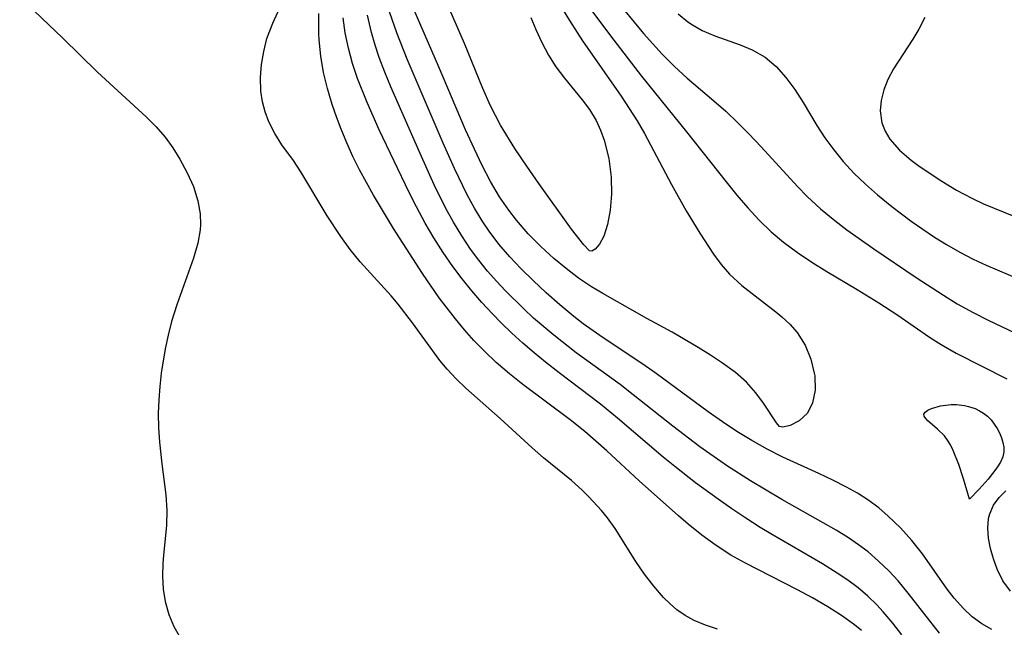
# Model space of a CAD drawing. Header units: metres. Extents: x 1073367 to 1082519, y 1569854 to 1574957.
# Tile 517 of 656: x 1077669 to 1077772, y 1573761 to 1573825. Entities that reach past the tile are written whole.
import ezdxf

# ---------------------------------------------------------------- set-up
doc = ezdxf.new("R2010")
doc.units = ezdxf.units.M
doc.layers.add('CGG_CurvaNivelLidar_v1', color=253, linetype='Continuous', lineweight=30)

msp = doc.modelspace()

# ---------------------------------------------------------------- linework, layer by layer
at = {"layer": 'CGG_CurvaNivelLidar_v1'}
for p, q in [((1077695.1609, 1573824.6414, 70.5), (1077696.9815, 1573828.6296, 70.5)), ((1077668.5402, 1573827.3964, 70.5), (1077673.0864, 1573823.0663, 70.5)), ((1077730.7369, 1573827.7184, 69), (1077734.1911, 1573823.5447, 69)), ((1077712.6181, 1573820.1143, 68), (1077709.6809, 1573826.7974, 68)), ((1077715.3367, 1573822.4963, 67.5), (1077713.5594, 1573826.6059, 67.5)), ((1077700.0021, 1573823.5, 70), (1077700.0119, 1573825.6515, 70)), ((1077705.5519, 1573823.6602, 69), (1077705.1296, 1573825.486, 69)), ((1077708.2082, 1573823.6019, 68.5), (1077707.4619, 1573825.8167, 68.5)), ((1077725.6332, 1573826.1828, 68), (1077726.392, 1573824.9017, 68)), ((1077728.6507, 1573826.057, 68.5), (1077730.6915, 1573823.3133, 68.5)), ((1077737.823, 1573825.5986, 69.5), (1077738.8275, 1573824.7793, 69.5)), ((1077694.5615, 1573823.0201, 70.5), (1077695.1609, 1573824.6414, 70.5)), ((1077702.789, 1573823.624, 69.5), (1077702.5681, 1573825.1736, 69.5)), ((1077722.3102, 1573825.2357, 67.5), (1077722.8448, 1573823.9519, 67.5)), ((1077726.392, 1573824.9017, 68), (1077727.1897, 1573823.6437, 68)), ((1077738.8275, 1573824.7793, 69.5), (1077739.3215, 1573824.4447, 69.5)), ((1077739.3215, 1573824.4447, 69.5), (1077740.3705, 1573823.8618, 69.5)), ((1077763.7862, 1573825.2316, 70), (1077763.1355, 1573823.9868, 70)), ((1077700.0388, 1573822.8702, 70), (1077700.0021, 1573823.5, 70)), ((1077703.1317, 1573821.9953, 69.5), (1077702.789, 1573823.624, 69.5)), ((1077705.932, 1573822.3305, 69), (1077705.5519, 1573823.6602, 69)), ((1077709.2959, 1573820.8376, 68.5), (1077708.2082, 1573823.6019, 68.5)), ((1077722.8448, 1573823.9519, 67.5), (1077723.4831, 1573822.5819, 67.5)), ((1077727.1897, 1573823.6437, 68), (1077727.7747, 1573822.7651, 68)), ((1077730.6915, 1573823.3133, 68.5), (1077733.9848, 1573819.0696, 68.5)), ((1077734.1911, 1573823.5447, 69), (1077736.1412, 1573821.38, 69)), ((1077740.3705, 1573823.8618, 69.5), (1077741.6692, 1573823.3074, 69.5)), ((1077741.6692, 1573823.3074, 69.5), (1077744.3374, 1573822.3566, 69.5)), ((1077763.1355, 1573823.9868, 70), (1077762.5083, 1573822.9505, 70)), ((1077673.0864, 1573823.0663, 70.5), (1077676.7304, 1573819.4858, 70.5)), ((1077694.2123, 1573821.6529, 70.5), (1077694.5615, 1573823.0201, 70.5)), ((1077700.2257, 1573821.1558, 70), (1077700.0388, 1573822.8702, 70)), ((1077706.3689, 1573821.0172, 69), (1077705.932, 1573822.3305, 69)), ((1077717.2884, 1573817.7493, 67.5), (1077715.3367, 1573822.4963, 67.5)), ((1077723.4831, 1573822.5819, 67.5), (1077724.1842, 1573821.2657, 67.5)), ((1077727.7747, 1573822.7651, 68), (1077731.8313, 1573816.9556, 68)), ((1077744.3374, 1573822.3566, 69.5), (1077745.6279, 1573821.8197, 69.5)), ((1077762.5083, 1573822.9505, 70), (1077760.5018, 1573819.8287, 70)), ((1077693.9946, 1573820.2793, 70.5), (1077694.2123, 1573821.6529, 70.5)), ((1077700.5243, 1573819.4515, 70), (1077700.2257, 1573821.1558, 70)), ((1077703.5728, 1573820.3861, 69.5), (1077703.1317, 1573821.9953, 69.5)), ((1077724.1842, 1573821.2657, 67.5), (1077724.9665, 1573820.0221, 67.5)), ((1077736.1412, 1573821.38, 69), (1077737.4318, 1573820.0758, 69)), ((1077745.6279, 1573821.8197, 69.5), (1077746.9832, 1573821.0432, 69.5)), ((1077693.8952, 1573818.9165, 70.5), (1077693.9946, 1573820.2793, 70.5)), ((1077704.099, 1573818.7963, 69.5), (1077703.5728, 1573820.3861, 69.5)), ((1077706.9535, 1573819.4756, 69), (1077706.3689, 1573821.0172, 69)), ((1077713.1109, 1573812.0052, 68.5), (1077709.2959, 1573820.8376, 68.5)), ((1077715.4658, 1573813.4096, 68), (1077712.6181, 1573820.1143, 68)), ((1077746.9832, 1573821.0432, 69.5), (1077748.1294, 1573820.0782, 69.5)), ((1077676.7304, 1573819.4858, 70.5), (1077681.8559, 1573814.7638, 70.5)), ((1077700.9216, 1573817.7606, 70), (1077700.5243, 1573819.4515, 70)), ((1077707.5884, 1573817.9485, 69), (1077706.9535, 1573819.4756, 69)), ((1077724.9665, 1573820.0221, 67.5), (1077725.8532, 1573818.8452, 67.5)), ((1077737.4318, 1573820.0758, 69), (1077738.776, 1573818.8338, 69)), ((1077748.1294, 1573820.0782, 69.5), (1077749.1617, 1573818.9285, 69.5)), ((1077760.5018, 1573819.8287, 70), (1077759.9053, 1573818.7114, 70)), ((1077693.9273, 1573817.4725, 70.5), (1077693.8952, 1573818.9165, 70.5)), ((1077705.0907, 1573816.274, 69.5), (1077704.099, 1573818.7963, 69.5)), ((1077725.8532, 1573818.8452, 67.5), (1077727.7329, 1573816.5825, 67.5)), ((1077733.9848, 1573819.0696, 68.5), (1077738.7082, 1573813.1949, 68.5)), ((1077738.776, 1573818.8338, 69), (1077741.5978, 1573816.4697, 69)), ((1077749.1617, 1573818.9285, 69.5), (1077750.1065, 1573817.6448, 69.5)), ((1077759.9053, 1573818.7114, 70), (1077759.4619, 1573817.6107, 70)), ((1077694.0877, 1573816.3728, 70.5), (1077693.9273, 1573817.4725, 70.5)), ((1077701.4119, 1573816.0876, 70), (1077700.9216, 1573817.7606, 70)), ((1077710.68, 1573810.9151, 69), (1077707.5884, 1573817.9485, 69)), ((1077718.0964, 1573815.923, 67.5), (1077717.2884, 1573817.7493, 67.5)), ((1077750.1065, 1573817.6448, 69.5), (1077750.9858, 1573816.269, 69.5)), ((1077759.4619, 1573817.6107, 70), (1077759.1792, 1573816.5053, 70)), ((1077694.3654, 1573815.3022, 70.5), (1077694.0877, 1573816.3728, 70.5)), ((1077701.8614, 1573814.7842, 70), (1077701.4119, 1573816.0876, 70)), ((1077706.3651, 1573813.409, 69.5), (1077705.0907, 1573816.274, 69.5)), ((1077727.7329, 1573816.5825, 67.5), (1077728.4886, 1573815.5618, 67.5)), ((1077731.8313, 1573816.9556, 68), (1077733.5153, 1573814.3639, 68)), ((1077741.5978, 1573816.4697, 69), (1077742.8563, 1573815.3581, 69)), ((1077750.9858, 1573816.269, 69.5), (1077752.4241, 1573813.8532, 69.5)), ((1077759.1792, 1573816.5053, 70), (1077759.085, 1573815.4116, 70)), ((1077694.7512, 1573814.2706, 70.5), (1077694.3654, 1573815.3022, 70.5)), ((1077719.1358, 1573813.9139, 67.5), (1077718.0964, 1573815.923, 67.5)), ((1077728.4886, 1573815.5618, 67.5), (1077729.1825, 1573814.3847, 67.5)), ((1077742.8563, 1573815.3581, 69), (1077744.0835, 1573814.1996, 69)), ((1077759.085, 1573815.4116, 70), (1077759.2632, 1573814.1356, 70)), ((1077681.8559, 1573814.7638, 70.5), (1077682.8871, 1573813.7321, 70.5)), ((1077695.3865, 1573813.019, 70.5), (1077694.7512, 1573814.2706, 70.5)), ((1077702.3566, 1573813.4927, 70), (1077701.8614, 1573814.7842, 70)), ((1077720.6442, 1573811.4433, 67.5), (1077719.1358, 1573813.9139, 67.5)), ((1077729.1825, 1573814.3847, 67.5), (1077729.6536, 1573813.3844, 67.5)), ((1077733.5153, 1573814.3639, 68), (1077734.2995, 1573813.037, 68)), ((1077744.0835, 1573814.1996, 69), (1077745.2781, 1573812.9989, 69)), ((1077759.2632, 1573814.1356, 70), (1077759.5921, 1573813.2788, 70)), ((1077682.8871, 1573813.7321, 70.5), (1077683.8326, 1573812.6549, 70.5)), ((1077696.1384, 1573811.8468, 70.5), (1077695.3865, 1573813.019, 70.5)), ((1077702.9576, 1573812.0507, 70), (1077702.3566, 1573813.4927, 70)), ((1077709.5392, 1573806.8294, 69.5), (1077706.3651, 1573813.409, 69.5)), ((1077716.3808, 1573811.3626, 68), (1077715.4658, 1573813.4096, 68)), ((1077729.6536, 1573813.3844, 67.5), (1077730.0536, 1573812.3157, 67.5)), ((1077734.2995, 1573813.037, 68), (1077737.1351, 1573807.6772, 68)), ((1077738.7082, 1573813.1949, 68.5), (1077742.875, 1573807.9278, 68.5)), ((1077745.2781, 1573812.9989, 69), (1077746.574, 1573811.6167, 69)), ((1077752.4241, 1573813.8532, 69.5), (1077753.2708, 1573812.567, 69.5)), ((1077759.5921, 1573813.2788, 70), (1077760.1055, 1573812.4294, 70)), ((1077683.8326, 1573812.6549, 70.5), (1077684.6671, 1573811.5161, 70.5)), ((1077697.3636, 1573810.1705, 70.5), (1077696.1384, 1573811.8468, 70.5)), ((1077703.6025, 1573810.6237, 70), (1077702.9576, 1573812.0507, 70)), ((1077714.3027, 1573809.33, 68.5), (1077713.1109, 1573812.0052, 68.5)), ((1077730.0536, 1573812.3157, 67.5), (1077730.5388, 1573810.401, 67.5)), ((1077753.2708, 1573812.567, 69.5), (1077754.1931, 1573811.3095, 69.5)), ((1077760.1055, 1573812.4294, 70), (1077761.1188, 1573811.2768, 70)), ((1077684.6671, 1573811.5161, 70.5), (1077685.408, 1573810.3293, 70.5)), ((1077712.3085, 1573807.3256, 69), (1077710.68, 1573810.9151, 69)), ((1077717.2031, 1573809.6486, 68), (1077716.3808, 1573811.3626, 68)), ((1077721.8943, 1573809.5944, 67.5), (1077720.6442, 1573811.4433, 67.5)), ((1077746.574, 1573811.6167, 69), (1077750.3879, 1573807.4436, 69)), ((1077754.1931, 1573811.3095, 69.5), (1077755.1906, 1573810.0922, 69.5)), ((1077761.1188, 1573811.2768, 70), (1077762.3602, 1573810.2155, 70)), ((1077685.408, 1573810.3293, 70.5), (1077686.18, 1573808.8974, 70.5)), ((1077698.1299, 1573809.0107, 70.5), (1077697.3636, 1573810.1705, 70.5)), ((1077704.2933, 1573809.2155, 70), (1077703.6025, 1573810.6237, 70)), ((1077730.5388, 1573810.401, 67.5), (1077730.7859, 1573808.4298, 67.5)), ((1077755.1906, 1573810.0922, 69.5), (1077756.3257, 1573808.8606, 69.5)), ((1077762.3602, 1573810.2155, 70), (1077763.1981, 1573809.5993, 70)), ((1077686.18, 1573808.8974, 70.5), (1077686.8244, 1573807.4385, 70.5)), ((1077700.8802, 1573804.3833, 70.5), (1077698.1299, 1573809.0107, 70.5)), ((1077705.7622, 1573806.538, 70), (1077704.2933, 1573809.2155, 70)), ((1077715.642, 1573806.5761, 68.5), (1077714.3027, 1573809.33, 68.5)), ((1077718.0833, 1573807.977, 68), (1077717.2031, 1573809.6486, 68)), ((1077723.1715, 1573807.783, 67.5), (1077721.8943, 1573809.5944, 67.5)), ((1077756.3257, 1573808.8606, 69.5), (1077757.5329, 1573807.6841, 69.5)), ((1077763.1981, 1573809.5993, 70), (1077765.5636, 1573808.0221, 70)), ((1077719.0443, 1573806.3662, 68), (1077718.0833, 1573807.977, 68)), ((1077726.6097, 1573802.9779, 67.5), (1077723.1715, 1573807.783, 67.5)), ((1077730.7859, 1573808.4298, 67.5), (1077730.8148, 1573806.6383, 67.5)), ((1077737.1351, 1573807.6772, 68), (1077738.6747, 1573804.9, 68)), ((1077742.875, 1573807.9278, 68.5), (1077744.0059, 1573806.55, 68.5)), ((1077757.5329, 1573807.6841, 69.5), (1077758.801, 1573806.5612, 69.5)), ((1077765.5636, 1573808.0221, 70), (1077767.114, 1573807.0821, 70)), ((1077686.8244, 1573807.4385, 70.5), (1077687.3016, 1573805.9592, 70.5)), ((1077710.3045, 1573805.3134, 69.5), (1077709.5392, 1573806.8294, 69.5)), ((1077713.529, 1573804.883, 69), (1077712.3085, 1573807.3256, 69)), ((1077750.3879, 1573807.4436, 69), (1077751.4092, 1573806.4146, 69)), ((1077767.114, 1573807.0821, 70), (1077768.7285, 1573806.21, 70)), ((1077687.3016, 1573805.9592, 70.5), (1077687.5452, 1573804.571, 70.5)), ((1077707.8839, 1573803.0248, 70), (1077705.7622, 1573806.538, 70)), ((1077716.395, 1573805.1875, 68.5), (1077715.642, 1573806.5761, 68.5)), ((1077720.0191, 1573804.949, 68), (1077719.0443, 1573806.3662, 68)), ((1077730.8148, 1573806.6383, 67.5), (1077730.6816, 1573804.9618, 67.5)), ((1077744.0059, 1573806.55, 68.5), (1077745.1649, 1573805.2075, 68.5)), ((1077751.4092, 1573806.4146, 69), (1077752.821, 1573805.1119, 69)), ((1077758.801, 1573806.5612, 69.5), (1077760.312, 1573805.3371, 69.5)), ((1077768.7285, 1573806.21, 70), (1077769.9505, 1573805.6341, 70)), ((1077769.9505, 1573805.6341, 70), (1077774.4609, 1573803.7988, 70)), ((1077687.5452, 1573804.571, 70.5), (1077687.5654, 1573803.4426, 70.5)), ((1077711.2188, 1573803.6046, 69.5), (1077710.3045, 1573805.3134, 69.5)), ((1077714.1862, 1573803.6908, 69), (1077713.529, 1573804.883, 69)), ((1077717.2056, 1573803.8385, 68.5), (1077716.395, 1573805.1875, 68.5)), ((1077720.8269, 1573803.8963, 68), (1077720.0191, 1573804.949, 68)), ((1077730.6816, 1573804.9618, 67.5), (1077730.4079, 1573803.4592, 67.5)), ((1077738.6747, 1573804.9, 68), (1077740.0914, 1573802.5456, 68)), ((1077745.1649, 1573805.2075, 68.5), (1077746.3666, 1573803.9167, 68.5)), ((1077752.821, 1573805.1119, 69), (1077754.2955, 1573803.8773, 69)), ((1077760.312, 1573805.3371, 69.5), (1077762.3412, 1573803.8082, 69.5)), ((1077702.317, 1573802.1902, 70.5), (1077700.8802, 1573804.3833, 70.5)), ((1077712.1246, 1573802.0467, 69.5), (1077711.2188, 1573803.6046, 69.5)), ((1077715.0523, 1573802.2593, 69), (1077714.1862, 1573803.6908, 69)), ((1077717.9344, 1573802.755, 68.5), (1077717.2056, 1573803.8385, 68.5)), ((1077722.0579, 1573802.4833, 68), (1077720.8269, 1573803.8963, 68)), ((1077746.3666, 1573803.9167, 68.5), (1077747.6256, 1573802.703, 68.5)), ((1077754.2955, 1573803.8773, 69), (1077755.5778, 1573802.8895, 69)), ((1077762.3412, 1573803.8082, 69.5), (1077763.5663, 1573802.9541, 69.5)), ((1077687.5253, 1573802.9131, 70.5), (1077687.2863, 1573801.5063, 70.5)), ((1077687.5654, 1573803.4426, 70.5), (1077687.5253, 1573802.9131, 70.5)), ((1077710.9111, 1573798.2897, 70), (1077707.8839, 1573803.0248, 70)), ((1077718.9667, 1573801.3958, 68.5), (1077717.9344, 1573802.755, 68.5)), ((1077727.9058, 1573801.3168, 67.5), (1077726.6097, 1573802.9779, 67.5)), ((1077730.4079, 1573803.4592, 67.5), (1077730.0033, 1573802.2225, 67.5)), ((1077740.0914, 1573802.5456, 68), (1077741.5337, 1573800.3522, 68)), ((1077747.6256, 1573802.703, 68.5), (1077748.9272, 1573801.6105, 68.5)), ((1077755.5778, 1573802.8895, 69), (1077758.422, 1573800.8827, 69)), ((1077763.5663, 1573802.9541, 69.5), (1077764.8133, 1573802.1363, 69.5)), ((1077687.2863, 1573801.5063, 70.5), (1077686.8343, 1573799.9266, 70.5)), ((1077703.3029, 1573800.8272, 70.5), (1077702.317, 1573802.1902, 70.5)), ((1077713.0864, 1573800.5244, 69.5), (1077712.1246, 1573802.0467, 69.5)), ((1077715.9846, 1573800.8723, 69), (1077715.0523, 1573802.2593, 69)), ((1077723.3739, 1573801.1507, 68), (1077722.0579, 1573802.4833, 68)), ((1077730.0033, 1573802.2225, 67.5), (1077729.556, 1573801.3936, 67.5)), ((1077748.9272, 1573801.6105, 68.5), (1077750.389, 1573800.5237, 68.5)), ((1077764.8133, 1573802.1363, 69.5), (1077766.0786, 1573801.3562, 69.5)), ((1077704.3533, 1573799.5168, 70.5), (1077703.3029, 1573800.8272, 70.5)), ((1077714.1073, 1573799.0427, 69.5), (1077713.0864, 1573800.5244, 69.5)), ((1077716.8538, 1573799.7021, 69), (1077715.9846, 1573800.8723, 69)), ((1077720.1046, 1573800.0707, 68.5), (1077718.9667, 1573801.3958, 68.5)), ((1077724.7519, 1573799.8891, 68), (1077723.3739, 1573801.1507, 68)), ((1077728.5, 1573800.6893, 67.5), (1077727.9058, 1573801.3168, 67.5)), ((1077728.7516, 1573800.6604, 67.5), (1077728.5, 1573800.6893, 67.5)), ((1077729.0945, 1573800.862, 67.5), (1077728.7516, 1573800.6604, 67.5)), ((1077729.556, 1573801.3936, 67.5), (1077729.0945, 1573800.862, 67.5)), ((1077750.389, 1573800.5237, 68.5), (1077751.9047, 1573799.5006, 68.5)), ((1077758.422, 1573800.8827, 69), (1077762.8731, 1573797.886, 69)), ((1077766.0786, 1573801.3562, 69.5), (1077767.4637, 1573800.5611, 69.5)), ((1077767.4637, 1573800.5611, 69.5), (1077768.871, 1573799.8288, 69.5)), ((1077686.8343, 1573799.9266, 70.5), (1077685.0583, 1573795.0057, 70.5)), ((1077707.625, 1573795.9431, 70.5), (1077704.3533, 1573799.5168, 70.5)), ((1077717.7708, 1573798.5679, 69), (1077716.8538, 1573799.7021, 69)), ((1077721.3069, 1573798.7965, 68.5), (1077720.1046, 1573800.0707, 68.5)), ((1077726.0321, 1573798.8143, 68), (1077724.7519, 1573799.8891, 68)), ((1077741.5337, 1573800.3522, 68), (1077742.3525, 1573799.2545, 68)), ((1077751.9047, 1573799.5006, 68.5), (1077753.4587, 1573798.5262, 68.5)), ((1077768.871, 1573799.8288, 69.5), (1077770.2473, 1573799.1912, 69.5)), ((1077715.0856, 1573797.7413, 69.5), (1077714.1073, 1573799.0427, 69.5)), ((1077718.7315, 1573797.4688, 69), (1077717.7708, 1573798.5679, 69)), ((1077722.5559, 1573797.5606, 68.5), (1077721.3069, 1573798.7965, 68.5)), ((1077727.35, 1573797.8101, 68), (1077726.0321, 1573798.8143, 68)), ((1077742.3525, 1573799.2545, 68), (1077743.2377, 1573798.2381, 68)), ((1077753.4587, 1573798.5262, 68.5), (1077756.6639, 1573796.627, 68.5)), ((1077770.2473, 1573799.1912, 69.5), (1077773.692, 1573797.7016, 69.5)), ((1077712.6945, 1573795.7443, 70), (1077710.9111, 1573798.2897, 70)), ((1077716.1106, 1573796.4759, 69.5), (1077715.0856, 1573797.7413, 69.5)), ((1077719.6287, 1573796.5114, 69), (1077718.7315, 1573797.4688, 69)), ((1077723.9448, 1573796.2592, 68.5), (1077722.5559, 1573797.5606, 68.5)), ((1077728.7104, 1573796.8975, 68), (1077727.35, 1573797.8101, 68)), ((1077743.2377, 1573798.2381, 68), (1077744.5194, 1573797.0537, 68)), ((1077762.8731, 1573797.886, 69), (1077765.7486, 1573796.0164, 69)), ((1077717.1774, 1573795.2448, 69.5), (1077716.1106, 1573796.4759, 69.5)), ((1077721.5755, 1573794.5895, 69), (1077719.6287, 1573796.5114, 69)), ((1077729.8977, 1573796.2036, 68), (1077728.7104, 1573796.8975, 68)), ((1077744.5194, 1573797.0537, 68), (1077748.0975, 1573794.2732, 68)), ((1077756.6639, 1573796.627, 68.5), (1077758.9548, 1573795.223, 68.5)), ((1077708.3487, 1573795.0925, 70.5), (1077707.625, 1573795.9431, 70.5)), ((1077714.394, 1573793.5322, 70), (1077712.6945, 1573795.7443, 70)), ((1077718.2841, 1573794.049, 69.5), (1077717.1774, 1573795.2448, 69.5)), ((1077725.3717, 1573794.9973, 68.5), (1077723.9448, 1573796.2592, 68.5)), ((1077734.5394, 1573793.5845, 68), (1077729.8977, 1573796.2036, 68)), ((1077765.7486, 1573796.0164, 69), (1077767.2004, 1573795.1316, 69)), ((1077685.0583, 1573795.0057, 70.5), (1077684.5261, 1573793.2658, 70.5)), ((1077709.8873, 1573793.1298, 70.5), (1077708.3487, 1573795.0925, 70.5)), ((1077722.6221, 1573793.6248, 69), (1077721.5755, 1573794.5895, 69)), ((1077726.8402, 1573793.7846, 68.5), (1077725.3717, 1573794.9973, 68.5)), ((1077748.0975, 1573794.2732, 68), (1077748.7373, 1573793.7544, 68)), ((1077758.9548, 1573795.223, 68.5), (1077760.8337, 1573793.9829, 68.5)), ((1077767.2004, 1573795.1316, 69), (1077768.867, 1573794.1978, 69)), ((1077684.5261, 1573793.2658, 70.5), (1077684.158, 1573791.8275, 70.5)), ((1077715.3337, 1573792.3826, 70), (1077714.394, 1573793.5322, 70)), ((1077719.1974, 1573793.1204, 69.5), (1077718.2841, 1573794.049, 69.5)), ((1077724.7335, 1573791.8126, 69), (1077722.6221, 1573793.6248, 69)), ((1077727.8481, 1573793.008, 68.5), (1077726.8402, 1573793.7846, 68.5)), ((1077737.1913, 1573792.1382, 68), (1077734.5394, 1573793.5845, 68)), ((1077748.7373, 1573793.7544, 68), (1077749.5911, 1573792.9905, 68)), ((1077760.8337, 1573793.9829, 68.5), (1077764.2814, 1573791.6081, 68.5)), ((1077768.867, 1573794.1978, 69), (1077770.4368, 1573793.409, 69)), ((1077770.4368, 1573793.409, 69), (1077773.2417, 1573792.066, 69)), ((1077712.7616, 1573789.1694, 70.5), (1077709.8873, 1573793.1298, 70.5)), ((1077716.312, 1573791.2717, 70), (1077715.3337, 1573792.3826, 70)), ((1077720.3225, 1573792.0397, 69.5), (1077719.1974, 1573793.1204, 69.5)), ((1077729.9407, 1573791.5276, 68.5), (1077727.8481, 1573793.008, 68.5)), ((1077739.9278, 1573790.5346, 68), (1077737.1913, 1573792.1382, 68)), ((1077749.5911, 1573792.9905, 68), (1077750.3642, 1573792.1093, 68)), ((1077684.158, 1573791.8275, 70.5), (1077683.8459, 1573790.3709, 70.5)), ((1077717.4708, 1573790.0899, 70), (1077716.312, 1573791.2717, 70)), ((1077721.4777, 1573790.9901, 69.5), (1077720.3225, 1573792.0397, 69.5)), ((1077727.1115, 1573789.9677, 69), (1077724.7335, 1573791.8126, 69)), ((1077734.017, 1573788.8367, 68.5), (1077729.9407, 1573791.5276, 68.5)), ((1077750.3642, 1573792.1093, 68), (1077751.1985, 1573790.7731, 68)), ((1077764.2814, 1573791.6081, 68.5), (1077765.5091, 1573790.8264, 68.5)), ((1077683.8459, 1573790.3709, 70.5), (1077683.4294, 1573787.8234, 70.5)), ((1077718.687, 1573788.9615, 70), (1077717.4708, 1573790.0899, 70)), ((1077722.6601, 1573789.9704, 69.5), (1077721.4777, 1573790.9901, 69.5)), ((1077741.2429, 1573789.7188, 68), (1077739.9278, 1573790.5346, 68)), ((1077751.1985, 1573790.7731, 68), (1077751.7999, 1573789.31, 68)), ((1077765.5091, 1573790.8264, 68.5), (1077767.0704, 1573789.9409, 68.5)), ((1077713.5117, 1573788.2464, 70.5), (1077712.7616, 1573789.1694, 70.5)), ((1077723.8682, 1573788.9812, 69.5), (1077722.6601, 1573789.9704, 69.5)), ((1077731.7323, 1573786.6175, 69), (1077727.1115, 1573789.9677, 69)), ((1077742.5095, 1573788.8844, 68), (1077741.2429, 1573789.7188, 68)), ((1077751.7999, 1573789.31, 68), (1077752.1555, 1573787.8098, 68)), ((1077767.0704, 1573789.9409, 68.5), (1077772.4256, 1573787.2443, 68.5)), ((1077714.469, 1573787.2282, 70.5), (1077713.5117, 1573788.2464, 70.5)), ((1077720.0719, 1573787.769, 70), (1077718.687, 1573788.9615, 70)), ((1077725.3109, 1573787.8612, 69.5), (1077723.8682, 1573788.9812, 69.5)), ((1077735.5103, 1573787.7886, 68.5), (1077734.017, 1573788.8367, 68.5)), ((1077743.8441, 1573787.9106, 68), (1077742.5095, 1573788.8844, 68)), ((1077683.4294, 1573787.8234, 70.5), (1077683.2703, 1573786.4131, 70.5)), ((1077715.4943, 1573786.2589, 70.5), (1077714.469, 1573787.2282, 70.5)), ((1077721.5001, 1573786.6239, 70), (1077720.0719, 1573787.769, 70)), ((1077729.6663, 1573784.5638, 69.5), (1077725.3109, 1573787.8612, 69.5)), ((1077740.9959, 1573783.7495, 68.5), (1077735.5103, 1573787.7886, 68.5)), ((1077745.0029, 1573786.8845, 68), (1077743.8441, 1573787.9106, 68)), ((1077752.1555, 1573787.8098, 68), (1077752.1924, 1573787.5428, 68)), ((1077752.1924, 1573787.5428, 68), (1077752.2375, 1573786.0453, 68)), ((1077683.2703, 1573786.4131, 70.5), (1077683.1676, 1573785.0039, 70.5)), ((1077719.109, 1573783.0686, 70.5), (1077715.4943, 1573786.2589, 70.5)), ((1077726.4761, 1573782.9199, 70), (1077721.5001, 1573786.6239, 70)), ((1077733.1098, 1573785.5617, 69), (1077731.7323, 1573786.6175, 69)), ((1077745.9874, 1573785.7613, 68), (1077745.0029, 1573786.8845, 68)), ((1077752.2375, 1573786.0453, 68), (1077751.98, 1573784.7146, 68)), ((1077683.1676, 1573785.0039, 70.5), (1077683.1276, 1573783.6, 70.5)), ((1077737.2518, 1573782.2488, 69), (1077733.1098, 1573785.5617, 69)), ((1077746.7953, 1573784.6585, 68), (1077745.9874, 1573785.7613, 68)), ((1077731.4502, 1573783.1031, 69.5), (1077729.6663, 1573784.5638, 69.5)), ((1077748.1832, 1573782.6029, 68), (1077746.7953, 1573784.6585, 68)), ((1077751.98, 1573784.7146, 68), (1077751.4199, 1573783.6319, 68)), ((1077763.8184, 1573783.7286, 68), (1077764.0967, 1573783.9208, 68)), ((1077764.0967, 1573783.9208, 68), (1077764.479, 1573784.0929, 68)), ((1077764.479, 1573784.0929, 68), (1077765.4425, 1573784.3724, 68)), ((1077765.4425, 1573784.3724, 68), (1077765.9842, 1573784.4709, 68)), ((1077765.9842, 1573784.4709, 68), (1077766.5473, 1573784.5306, 68)), ((1077766.5473, 1573784.5306, 68), (1077767.1215, 1573784.5381, 68)), ((1077767.1215, 1573784.5381, 68), (1077767.9721, 1573784.4315, 68)), ((1077767.9721, 1573784.4315, 68), (1077768.3913, 1573784.33, 68)), ((1077768.3913, 1573784.33, 68), (1077769.0661, 1573784.0955, 68)), ((1077769.0661, 1573784.0955, 68), (1077769.5338, 1573783.8715, 68)), ((1077769.5338, 1573783.8715, 68), (1077769.9729, 1573783.6034, 68)), ((1077683.1276, 1573783.6, 70.5), (1077683.1603, 1573782.0792, 70.5)), ((1077722.4575, 1573779.9793, 70.5), (1077719.109, 1573783.0686, 70.5)), ((1077728.0157, 1573781.6798, 70), (1077726.4761, 1573782.9199, 70)), ((1077736.2373, 1573778.9909, 69.5), (1077731.4502, 1573783.1031, 69.5)), ((1077742.4871, 1573782.699, 68.5), (1077740.9959, 1573783.7495, 68.5)), ((1077751.4199, 1573783.6319, 68), (1077750.5466, 1573782.8001, 68)), ((1077763.6841, 1573783.5138, 68), (1077763.8184, 1573783.7286, 68)), ((1077763.7162, 1573783.2959, 68), (1077763.6841, 1573783.5138, 68)), ((1077763.871, 1573783.059, 68), (1077763.7162, 1573783.2959, 68)), ((1077764.1152, 1573782.8052, 68), (1077763.871, 1573783.059, 68)), ((1077769.9729, 1573783.6034, 68), (1077770.375, 1573783.2894, 68)), ((1077770.375, 1573783.2894, 68), (1077770.7541, 1573782.903, 68)), ((1077770.7541, 1573782.903, 68), (1077771.0872, 1573782.4739, 68)), ((1077683.1603, 1573782.0792, 70.5), (1077683.2575, 1573780.5753, 70.5)), ((1077740.1194, 1573780.0785, 69), (1077737.2518, 1573782.2488, 69)), ((1077744.0115, 1573781.6929, 68.5), (1077742.4871, 1573782.699, 68.5)), ((1077748.5, 1573782.1996, 68), (1077748.1832, 1573782.6029, 68)), ((1077748.8404, 1573782.1298, 68), (1077748.5, 1573782.1996, 68)), ((1077749.6076, 1573782.3064, 68), (1077748.8404, 1573782.1298, 68)), ((1077750.5466, 1573782.8001, 68), (1077749.6076, 1573782.3064, 68)), ((1077765.1316, 1573781.9379, 68), (1077764.1152, 1573782.8052, 68)), ((1077765.8401, 1573781.2319, 68), (1077765.1316, 1573781.9379, 68)), ((1077771.0872, 1573782.4739, 68), (1077771.3791, 1573782.0144, 68)), ((1077771.3791, 1573782.0144, 68), (1077771.631, 1573781.5342, 68)), ((1077730.3237, 1573779.6511, 70), (1077728.0157, 1573781.6798, 70)), ((1077745.5669, 1573780.737, 68.5), (1077744.0115, 1573781.6929, 68.5)), ((1077766.1733, 1573780.7845, 68), (1077765.8401, 1573781.2319, 68)), ((1077766.4723, 1573780.2874, 68), (1077766.1733, 1573780.7845, 68)), ((1077771.631, 1573781.5342, 68), (1077771.8396, 1573781.041, 68)), ((1077771.8396, 1573781.041, 68), (1077771.9972, 1573780.5415, 68)), ((1077683.2575, 1573780.5753, 70.5), (1077683.4939, 1573778.308, 70.5)), ((1077723.6563, 1573778.921, 70.5), (1077722.4575, 1573779.9793, 70.5)), ((1077743.03, 1573778.0574, 69), (1077740.1194, 1573780.0785, 69)), ((1077747.1917, 1573779.8192, 68.5), (1077745.5669, 1573780.737, 68.5)), ((1077748.8483, 1573778.9763, 68.5), (1077747.1917, 1573779.8192, 68.5)), ((1077766.7681, 1573779.6819, 68), (1077766.4723, 1573780.2874, 68)), ((1077771.9972, 1573780.5415, 68), (1077772.0903, 1573780.0416, 68)), ((1077772.0903, 1573780.0416, 68), (1077772.0984, 1573779.5472, 68)), ((1077726.5879, 1573776.53, 70.5), (1077723.6563, 1573778.921, 70.5)), ((1077733.7349, 1573776.5152, 70), (1077730.3237, 1573779.6511, 70)), ((1077737.4597, 1573777.9936, 69.5), (1077736.2373, 1573778.9909, 69.5)), ((1077752.6237, 1573777.2866, 68.5), (1077748.8483, 1573778.9763, 68.5)), ((1077767.3438, 1573778.2354, 68), (1077766.7681, 1573779.6819, 68)), ((1077771.9838, 1573779.0392, 68), (1077771.7285, 1573778.4783, 68)), ((1077772.0984, 1573779.5472, 68), (1077771.9838, 1573779.0392, 68)), ((1077683.4939, 1573778.308, 70.5), (1077683.9344, 1573775.034, 70.5)), ((1077739.6416, 1573776.302, 69.5), (1077737.4597, 1573777.9936, 69.5)), ((1077745.4464, 1573776.4947, 69), (1077743.03, 1573778.0574, 69)), ((1077767.8561, 1573776.7231, 68), (1077767.3438, 1573778.2354, 68)), ((1077771.3652, 1573777.8851, 68), (1077770.4495, 1573776.6881, 68)), ((1077771.7285, 1573778.4783, 68), (1077771.3652, 1573777.8851, 68)), ((1077754.1041, 1573776.582, 68.5), (1077752.6237, 1573777.2866, 68.5)), ((1077768.5, 1573774.5687, 68), (1077767.8561, 1573776.7231, 68)), ((1077770.4495, 1573776.6881, 68), (1077769.4989, 1573775.6201, 68)), ((1077727.7355, 1573775.5189, 70.5), (1077726.5879, 1573776.53, 70.5)), ((1077737.8616, 1573772.8191, 70), (1077733.7349, 1573776.5152, 70)), ((1077742.0214, 1573774.5727, 69.5), (1077739.6416, 1573776.302, 69.5)), ((1077748.7236, 1573774.5364, 69), (1077745.4464, 1573776.4947, 69)), ((1077755.5522, 1573775.8315, 68.5), (1077754.1041, 1573776.582, 68.5)), ((1077756.6877, 1573775.1895, 68.5), (1077755.5522, 1573775.8315, 68.5)), ((1077769.4989, 1573775.6201, 68), (1077768.5, 1573774.5687, 68)), ((1077683.9344, 1573775.034, 70.5), (1077684.039, 1573773.4327, 70.5)), ((1077728.4412, 1573774.8313, 70.5), (1077727.7355, 1573775.5189, 70.5)), ((1077729.7693, 1573773.3702, 70.5), (1077728.4412, 1573774.8313, 70.5)), ((1077743.4626, 1573773.5671, 69.5), (1077742.0214, 1573774.5727, 69.5)), ((1077753.0966, 1573772.1038, 69), (1077748.7236, 1573774.5364, 69)), ((1077757.7833, 1573774.4964, 68.5), (1077756.6877, 1573775.1895, 68.5)), ((1077771.0219, 1573773.9415, 68), (1077771.5996, 1573774.7513, 68)), ((1077771.5996, 1573774.7513, 68), (1077772.3182, 1573775.4465, 68)), ((1077744.9463, 1573772.5609, 69.5), (1077743.4626, 1573773.5671, 69.5)), ((1077758.9287, 1573773.6543, 68.5), (1077757.7833, 1573774.4964, 68.5)), ((1077759.9328, 1573772.7991, 68.5), (1077758.9287, 1573773.6543, 68.5)), ((1077770.6211, 1573773.0331, 68), (1077771.0219, 1573773.9415, 68)), ((1077684.039, 1573773.4327, 70.5), (1077683.9797, 1573771.8387, 70.5)), ((1077730.3862, 1573772.5985, 70.5), (1077729.7693, 1573773.3702, 70.5)), ((1077731.1845, 1573771.4823, 70.5), (1077730.3862, 1573772.5985, 70.5)), ((1077738.8794, 1573771.9441, 70), (1077737.8616, 1573772.8191, 70)), ((1077746.4515, 1573771.5925, 69.5), (1077744.9463, 1573772.5609, 69.5)), ((1077761.2188, 1573771.5566, 68.5), (1077759.9328, 1573772.7991, 68.5)), ((1077770.4061, 1573771.5219, 68), (1077770.4984, 1573772.5408, 68)), ((1077770.4984, 1573772.5408, 68), (1077770.6211, 1573773.0331, 68)), ((1077683.9797, 1573771.8387, 70.5), (1077683.663, 1573768.6499, 70.5)), ((1077733.3808, 1573768.0131, 70.5), (1077731.1845, 1573771.4823, 70.5)), ((1077740.326, 1573770.7835, 70), (1077738.8794, 1573771.9441, 70)), ((1077747.5786, 1573770.9131, 69.5), (1077746.4515, 1573771.5925, 69.5)), ((1077754.4368, 1573771.3221, 69), (1077753.0966, 1573772.1038, 69)), ((1077762.4206, 1573770.2348, 68.5), (1077761.2188, 1573771.5566, 68.5)), ((1077770.4784, 1573770.4587, 68), (1077770.4061, 1573771.5219, 68)), ((1077741.8243, 1573769.6944, 70), (1077740.326, 1573770.7835, 70)), ((1077753.005, 1573767.7917, 69.5), (1077747.5786, 1573770.9131, 69.5)), ((1077755.7447, 1573770.5034, 69), (1077754.4368, 1573771.3221, 69)), ((1077756.7945, 1573769.785, 69), (1077755.7447, 1573770.5034, 69)), ((1077770.6825, 1573769.3742, 68), (1077770.4784, 1573770.4587, 68)), ((1077743.3815, 1573768.695, 70), (1077741.8243, 1573769.6944, 70)), ((1077757.8052, 1573769.0214, 69), (1077756.7945, 1573769.785, 69)), ((1077763.5285, 1573768.8446, 68.5), (1077762.4206, 1573770.2348, 68.5)), ((1077770.9939, 1573768.2902, 68), (1077770.6825, 1573769.3742, 68)), ((1077683.663, 1573768.6499, 70.5), (1077683.6106, 1573767.8575, 70.5)), ((1077744.9132, 1573767.8383, 70), (1077743.3815, 1573768.695, 70)), ((1077758.9249, 1573768.0672, 69), (1077757.8052, 1573769.0214, 69)), ((1077766.1476, 1573765.1112, 68.5), (1077763.5285, 1573768.8446, 68.5)), ((1077683.6106, 1573767.8575, 70.5), (1077683.577, 1573766.4864, 70.5)), ((1077734.2893, 1573766.686, 70.5), (1077733.3808, 1573768.0131, 70.5)), ((1077750.3158, 1573765.0846, 70), (1077744.9132, 1573767.8383, 70)), ((1077754.5699, 1573766.8096, 69.5), (1077753.005, 1573767.7917, 69.5)), ((1077759.9817, 1573767.0492, 69), (1077758.9249, 1573768.0672, 69)), ((1077771.3961, 1573767.2287, 68), (1077770.9939, 1573768.2902, 68)), ((1077683.577, 1573766.4864, 70.5), (1077683.6413, 1573765.1288, 70.5)), ((1077735.2592, 1573765.4242, 70.5), (1077734.2893, 1573766.686, 70.5)), ((1077755.6829, 1573766.0507, 69.5), (1077754.5699, 1573766.8096, 69.5)), ((1077760.975, 1573765.9745, 69), (1077759.9817, 1573767.0492, 69)), ((1077772.0042, 1573766.0033, 68), (1077771.3961, 1573767.2287, 68)), ((1077736.2905, 1573764.2488, 70.5), (1077735.2592, 1573765.4242, 70.5)), ((1077756.7562, 1573765.2487, 69.5), (1077755.6829, 1573766.0507, 69.5)), ((1077757.7787, 1573764.3921, 69.5), (1077756.7562, 1573765.2487, 69.5)), ((1077762.0386, 1573764.6862, 69), (1077760.975, 1573765.9745, 69)), ((1077772.7866, 1573764.9085, 68), (1077772.0042, 1573766.0033, 68)), ((1077683.6413, 1573765.1288, 70.5), (1077683.8402, 1573763.7986, 70.5)), ((1077736.9697, 1573763.5711, 70.5), (1077736.2905, 1573764.2488, 70.5)), ((1077751.9658, 1573764.1928, 70), (1077750.3158, 1573765.0846, 70)), ((1077753.5755, 1573763.2527, 70), (1077751.9658, 1573764.1928, 70)), ((1077758.7297, 1573763.481, 69.5), (1077757.7787, 1573764.3921, 69.5)), ((1077765.3193, 1573760.4726, 69), (1077762.0386, 1573764.6862, 69)), ((1077766.8867, 1573764.1605, 68.5), (1077766.1476, 1573765.1112, 68.5)), ((1077767.8517, 1573763.0772, 68.5), (1077766.8867, 1573764.1605, 68.5)), ((1077683.8402, 1573763.7986, 70.5), (1077684.222, 1573762.4566, 70.5)), ((1077737.6895, 1573762.9516, 70.5), (1077736.9697, 1573763.5711, 70.5)), ((1077755.0072, 1573762.3332, 70), (1077753.5755, 1573763.2527, 70)), ((1077759.4145, 1573762.7443, 69.5), (1077758.7297, 1573763.481, 69.5)), ((1077684.222, 1573762.4566, 70.5), (1077684.7653, 1573761.1718, 70.5)), ((1077738.5717, 1573762.3339, 70.5), (1077737.6895, 1573762.9516, 70.5)), ((1077739.5189, 1573761.812, 70.5), (1077738.5717, 1573762.3339, 70.5)), ((1077756.3772, 1573761.3586, 70), (1077755.0072, 1573762.3332, 70)), ((1077760.4201, 1573761.5455, 69.5), (1077759.4145, 1573762.7443, 69.5)), ((1077768.7771, 1573762.2109, 68.5), (1077767.8517, 1573763.0772, 68.5)), ((1077769.7829, 1573761.4634, 68.5), (1077768.7771, 1573762.2109, 68.5)), ((1077684.7653, 1573761.1718, 70.5), (1077685.4466, 1573759.9578, 70.5)), ((1077740.7066, 1573761.3149, 70.5), (1077739.5189, 1573761.812, 70.5)), ((1077741.9566, 1573760.9051, 70.5), (1077740.7066, 1573761.3149, 70.5)), ((1077757.1299, 1573760.7705, 70), (1077756.3772, 1573761.3586, 70)), ((1077761.3655, 1573760.2935, 69.5), (1077760.4201, 1573761.5455, 69.5)), ((1077770.8164, 1573760.8872, 68.5), (1077769.7829, 1573761.4634, 68.5))]:
    msp.add_line(p, q, dxfattribs=at)

doc.saveas('drawing.dxf')
